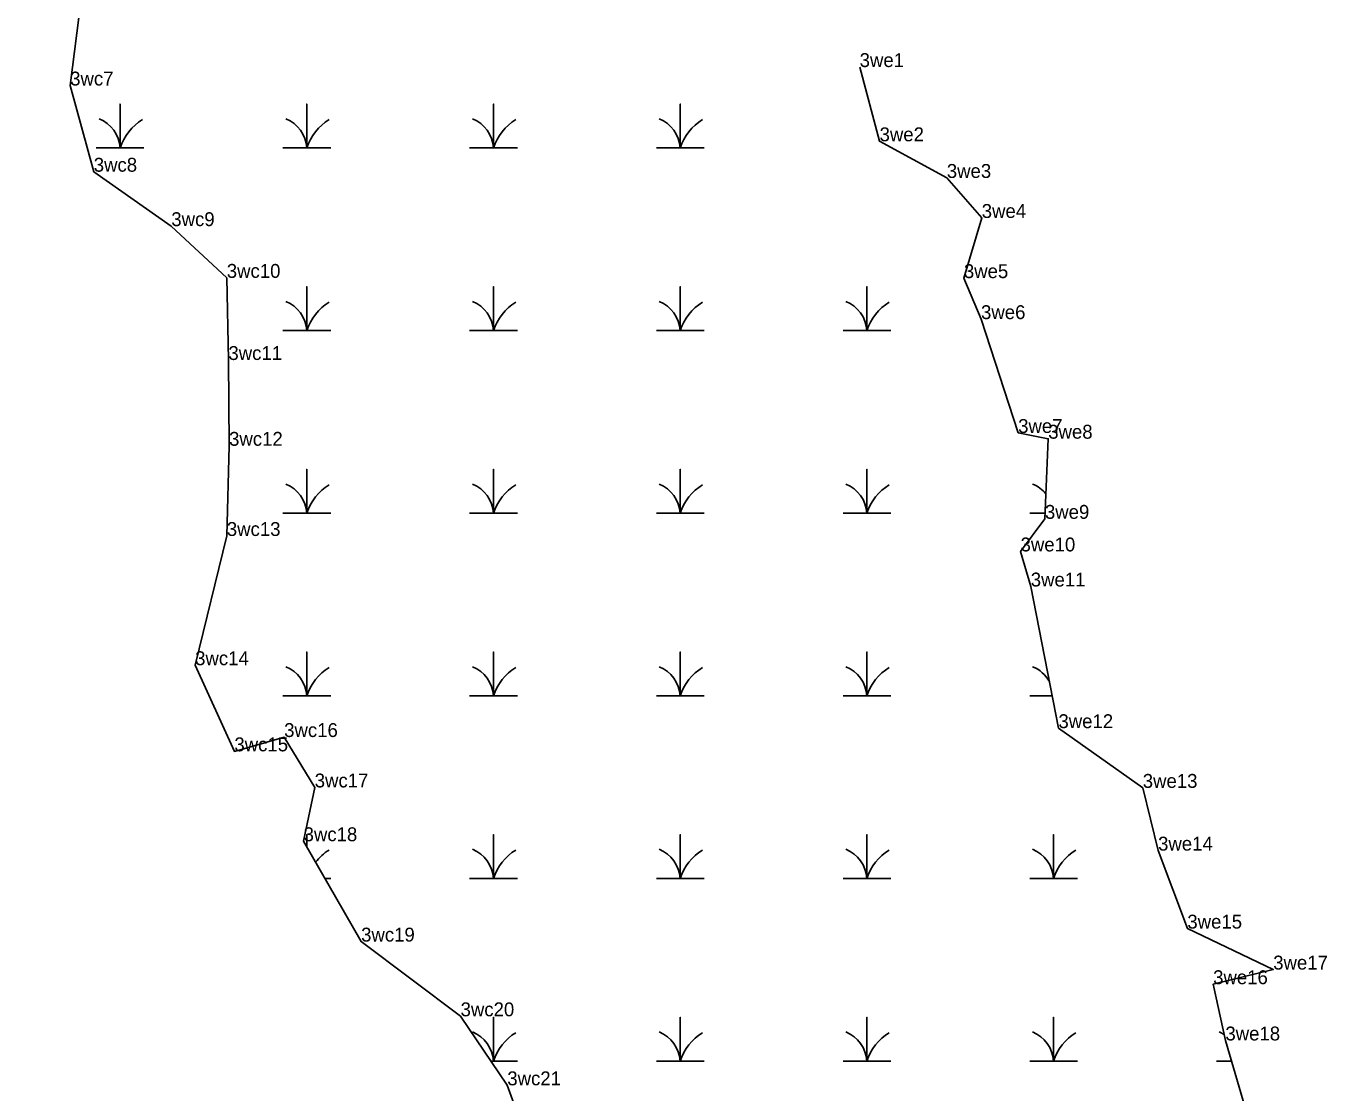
# Model space of a CAD drawing. Extents: x 2072529 to 2268796, y 436423 to 470406.
# Drawn here: x 2095868.8 to 2096337.4, y 459638.4 to 460022.8 of the extents above; entities that cross this region are included whole.
import ezdxf

# ---------------------------------------------------------------- set-up
doc = ezdxf.new("R2010")
doc.units = 0
for name, color, linetype in [('Exist Environmental Wetland Boundary', 7, 'Continuous'), ('Exist Environmental Wetland Boundary Cogo Comment', 7, 'Continuous'), ('Exist Hydro Swamp or Marsh', 7, 'Continuous'), ('Old_Level_20', 7, 'Continuous')]:
    doc.layers.add(name, color=color, linetype=linetype)

msp = doc.modelspace()

# ---------------------------------------------------------------- linework, layer by layer
at = {"layer": 'Exist Environmental Wetland Boundary'}
for points in [[(2095876.91, 460225.42), (2095887.83, 460200.72), (2095868.78, 460156.45), (2095892.44, 460129.79), (2095891.27, 460089.76), (2095893.86, 460050.6), (2095888.69, 460032.58), (2095884.68, 460001.36), (2095893.18, 459970.3), (2095921.11, 459950.7), (2095941.09, 459932.07), (2095941.68, 459902.47), (2095941.92, 459871.57), (2095941.11, 459839.07), (2095929.69, 459792.52), (2095943.83, 459761.48), (2095961.76, 459766.64), (2095972.77, 459748.48), (2095968.77, 459729.1), (2095989.48, 459692.95), (2096025.31, 459666.02), (2096042.14, 459641.16), (2096049.42, 459621.02)], [(2096226.15, 459876.19), (2096212.78, 459917.2), (2096206.6, 459931.97), (2096213.03, 459953.65), (2096200.45, 459968.07), (2096176.23, 459981.26), (2096169.06, 460008.01)], [(2096308.65, 459630.63), (2096300.8, 459657.32), (2096296.38, 459677.6), (2096318.02, 459682.87), (2096287.1, 459697.63), (2096276.55, 459725.73), (2096271.03, 459748.33), (2096240.66, 459769.84), (2096230.69, 459820.87), (2096227.02, 459833.51), (2096235.79, 459845.25), (2096236.98, 459874.12), (2096226.15, 459876.19)]]:
    msp.add_lwpolyline(points, dxfattribs=at)
at = {"layer": 'Exist Hydro Swamp or Marsh'}
for points in [[(2095894.07, 459978.91), (2095902.67, 459978.91), (2095902.67, 459994.69), (2095902.67, 459978.91), (2095911.27, 459978.91)], [(2095961.32, 459978.91), (2095969.92, 459978.91), (2095969.92, 459994.69), (2095969.92, 459978.91), (2095978.52, 459978.91)], [(2096028.57, 459978.91), (2096037.17, 459978.91), (2096037.17, 459994.69), (2096037.17, 459978.91), (2096045.77, 459978.91)], [(2096095.82, 459978.91), (2096104.42, 459978.91), (2096104.42, 459994.69), (2096104.42, 459978.91), (2096113.02, 459978.91)], [(2095961.32, 459913.11), (2095969.92, 459913.11), (2095969.92, 459928.89), (2095969.92, 459913.11), (2095978.52, 459913.11)], [(2096028.57, 459913.11), (2096037.17, 459913.11), (2096037.17, 459928.89), (2096037.17, 459913.11), (2096045.77, 459913.11)], [(2096095.82, 459913.11), (2096104.42, 459913.11), (2096104.42, 459928.89), (2096104.42, 459913.11), (2096113.02, 459913.11)], [(2096163.07, 459913.11), (2096171.67, 459913.11), (2096171.67, 459928.89), (2096171.67, 459913.11), (2096180.27, 459913.11)], [(2095961.32, 459847.31), (2095969.92, 459847.31), (2095969.92, 459863.09), (2095969.92, 459847.31), (2095978.52, 459847.31)], [(2096028.57, 459847.31), (2096037.17, 459847.31), (2096037.17, 459863.09), (2096037.17, 459847.31), (2096045.77, 459847.31)], [(2096095.82, 459847.31), (2096104.42, 459847.31), (2096104.42, 459863.09), (2096104.42, 459847.31), (2096113.02, 459847.31)], [(2096163.07, 459847.31), (2096171.67, 459847.31), (2096171.67, 459863.09), (2096171.67, 459847.31), (2096180.27, 459847.31)], [(2096230.32, 459847.31), (2096235.87, 459847.31)], [(2095961.32, 459781.51), (2095969.92, 459781.51), (2095969.92, 459797.29), (2095969.92, 459781.51), (2095978.52, 459781.51)], [(2096028.57, 459781.51), (2096037.17, 459781.51), (2096037.17, 459797.29), (2096037.17, 459781.51), (2096045.77, 459781.51)], [(2096095.82, 459781.51), (2096104.42, 459781.51), (2096104.42, 459797.29), (2096104.42, 459781.51), (2096113.02, 459781.51)], [(2096163.07, 459781.51), (2096171.67, 459781.51), (2096171.67, 459797.29), (2096171.67, 459781.51), (2096180.27, 459781.51)], [(2096230.32, 459781.51), (2096238.38, 459781.51)], [(2095969.92, 459727.08), (2095969.92, 459731.49), (2095969.92, 459727.08)], [(2096028.57, 459715.71), (2096037.17, 459715.71), (2096037.17, 459731.49), (2096037.17, 459715.71), (2096045.77, 459715.71)], [(2096095.82, 459715.71), (2096104.42, 459715.71), (2096104.42, 459731.49), (2096104.42, 459715.71), (2096113.02, 459715.71)], [(2096163.07, 459715.71), (2096171.67, 459715.71), (2096171.67, 459731.49), (2096171.67, 459715.71), (2096180.27, 459715.71)], [(2096230.32, 459715.71), (2096238.92, 459715.71), (2096238.92, 459731.49), (2096238.92, 459715.71), (2096247.52, 459715.71)], [(2095976.44, 459715.71), (2095978.52, 459715.71)], [(2096036.22, 459649.91), (2096037.17, 459649.91), (2096037.17, 459665.69), (2096037.17, 459649.91), (2096045.77, 459649.91)], [(2096095.82, 459649.91), (2096104.42, 459649.91), (2096104.42, 459665.69), (2096104.42, 459649.91), (2096113.02, 459649.91)], [(2096163.07, 459649.91), (2096171.67, 459649.91), (2096171.67, 459665.69), (2096171.67, 459649.91), (2096180.27, 459649.91)], [(2096230.32, 459649.91), (2096238.92, 459649.91), (2096238.92, 459665.69), (2096238.92, 459649.91), (2096247.52, 459649.91)], [(2096297.57, 459649.91), (2096302.98, 459649.91)]]:
    msp.add_lwpolyline(points, dxfattribs=at)
for centre, radius, start, end in [((2095890.41, 459978.02), 12.3, 4.1403, 67.535), ((2095920.91, 459972.85), 19.22, 122.1274, 161.6222), ((2095957.66, 459978.02), 12.3, 4.1403, 67.535), ((2095988.16, 459972.85), 19.22, 122.1274, 161.6222), ((2096024.91, 459978.02), 12.3, 4.1403, 67.535), ((2096055.41, 459972.85), 19.22, 122.1274, 161.6222), ((2096092.16, 459978.02), 12.3, 4.1403, 67.535), ((2096122.66, 459972.85), 19.22, 122.1274, 161.6222), ((2095957.66, 459912.22), 12.3, 4.1403, 67.535), ((2095988.16, 459907.05), 19.22, 122.1274, 161.6222), ((2096024.91, 459912.22), 12.3, 4.1403, 67.535), ((2096055.41, 459907.05), 19.22, 122.1274, 161.6222), ((2096092.16, 459912.22), 12.3, 4.1403, 67.535), ((2096122.66, 459907.05), 19.22, 122.1274, 161.6222), ((2096159.41, 459912.22), 12.3, 4.1403, 67.535), ((2096189.91, 459907.05), 19.22, 122.1274, 161.6222), ((2095957.66, 459846.42), 12.3, 4.1403, 67.535), ((2095988.16, 459841.25), 19.22, 122.1274, 161.6222), ((2096024.91, 459846.42), 12.3, 4.1403, 67.535), ((2096055.41, 459841.25), 19.22, 122.1274, 161.6222), ((2096092.16, 459846.42), 12.3, 4.1403, 67.535), ((2096122.66, 459841.25), 19.22, 122.1274, 161.6222), ((2096159.41, 459846.42), 12.3, 4.1403, 67.535), ((2096189.91, 459841.25), 19.22, 122.1274, 161.6222), ((2096226.66, 459846.42), 12.3, 39.3951, 67.535), ((2095957.66, 459780.62), 12.3, 4.1403, 67.535), ((2095988.16, 459775.45), 19.22, 122.1274, 161.6222), ((2096024.91, 459780.62), 12.3, 4.1403, 67.535), ((2096055.41, 459775.45), 19.22, 122.1274, 161.6222), ((2096092.16, 459780.62), 12.3, 4.1403, 67.535), ((2096122.66, 459775.45), 19.22, 122.1274, 161.6222), ((2096159.41, 459780.62), 12.3, 4.1403, 67.535), ((2096189.91, 459775.45), 19.22, 122.1274, 161.6222), ((2096226.66, 459780.62), 12.3, 29.3321, 67.535), ((2095988.16, 459709.65), 19.22, 122.1274, 141.687), ((2096024.91, 459714.82), 12.3, 4.1403, 67.535), ((2096055.41, 459709.65), 19.22, 122.1274, 161.6222), ((2096092.16, 459714.82), 12.3, 4.1403, 67.535), ((2096122.66, 459709.65), 19.22, 122.1274, 161.6222), ((2096159.41, 459714.82), 12.3, 4.1403, 67.535), ((2096189.91, 459709.65), 19.22, 122.1274, 161.6222), ((2096226.66, 459714.82), 12.3, 4.1403, 67.535), ((2096257.16, 459709.65), 19.22, 122.1274, 161.6222), ((2096024.91, 459649.02), 12.3, 4.1403, 67.535), ((2096055.41, 459643.85), 19.22, 122.1274, 161.6222), ((2096092.16, 459649.02), 12.3, 4.1403, 67.535), ((2096122.66, 459643.85), 19.22, 122.1274, 161.6222), ((2096159.41, 459649.02), 12.3, 4.1403, 67.535), ((2096189.91, 459643.85), 19.22, 122.1274, 161.6222), ((2096226.66, 459649.02), 12.3, 4.1403, 67.535), ((2096257.16, 459643.85), 19.22, 122.1274, 161.6222), ((2096293.91, 459649.02), 12.3, 58.545, 67.535)]:
    msp.add_arc(centre, radius, start, end, dxfattribs=at)
at = {"layer": 'Old_Level_20'}
for p, q in [((2096169.06, 460008.01), (2096169.06, 460008.01)), ((2095884.68, 460001.36), (2095884.68, 460001.36)), ((2096176.23, 459981.26), (2096176.23, 459981.26)), ((2095893.18, 459970.3), (2095893.18, 459970.3)), ((2096200.45, 459968.07), (2096200.45, 459968.07)), ((2095921.11, 459950.7), (2095921.11, 459950.7)), ((2096213.03, 459953.65), (2096213.03, 459953.65)), ((2095941.09, 459932.07), (2095941.09, 459932.07)), ((2096206.6, 459931.97), (2096206.6, 459931.97)), ((2096212.78, 459917.2), (2096212.78, 459917.2)), ((2095941.68, 459902.47), (2095941.68, 459902.47)), ((2096226.15, 459876.19), (2096226.15, 459876.19)), ((2095941.92, 459871.57), (2095941.92, 459871.57)), ((2096236.98, 459874.12), (2096236.98, 459874.12)), ((2096235.79, 459845.25), (2096235.79, 459845.25)), ((2095941.11, 459839.07), (2095941.11, 459839.07)), ((2096227.02, 459833.51), (2096227.02, 459833.51)), ((2096230.69, 459820.87), (2096230.69, 459820.87)), ((2095929.69, 459792.52), (2095929.69, 459792.52)), ((2096240.66, 459769.84), (2096240.66, 459769.84)), ((2095961.76, 459766.64), (2095961.76, 459766.64)), ((2095943.83, 459761.48), (2095943.83, 459761.48)), ((2095972.77, 459748.48), (2095972.77, 459748.48)), ((2096271.03, 459748.33), (2096271.03, 459748.33)), ((2095968.77, 459729.1), (2095968.77, 459729.1)), ((2096276.55, 459725.73), (2096276.55, 459725.73)), ((2096287.1, 459697.63), (2096287.1, 459697.63)), ((2095989.48, 459692.95), (2095989.48, 459692.95)), ((2096318.02, 459682.87), (2096318.02, 459682.87)), ((2096296.38, 459677.6), (2096296.38, 459677.6)), ((2096025.31, 459666.02), (2096025.31, 459666.02)), ((2096300.8, 459657.32), (2096300.8, 459657.32)), ((2096042.14, 459641.16), (2096042.14, 459641.16))]:
    msp.add_line(p, q, dxfattribs=at)

# ---------------------------------------------------------------- texts
at = {"layer": 'Exist Environmental Wetland Boundary Cogo Comment'}
for s, p in [('3we1', (2096169.06, 460008.01)), ('3wc7', (2095884.68, 460001.36)), ('3we2', (2096176.23, 459981.26)), ('3wc8', (2095893.18, 459970.3)), ('3we3', (2096200.45, 459968.07)), ('3wc9', (2095921.11, 459950.7)), ('3we4', (2096213.03, 459953.65)), ('3wc10', (2095941.09, 459932.07)), ('3we5', (2096206.6, 459931.97)), ('3we6', (2096212.78, 459917.2)), ('3wc11', (2095941.68, 459902.47)), ('3we7', (2096226.15, 459876.19)), ('3wc12', (2095941.92, 459871.57)), ('3we8', (2096236.98, 459874.12)), ('3we9', (2096235.79, 459845.25)), ('3wc13', (2095941.11, 459839.07)), ('3we10', (2096227.02, 459833.51)), ('3we11', (2096230.69, 459820.87)), ('3wc14', (2095929.69, 459792.52)), ('3wc16', (2095961.76, 459766.64)), ('3we12', (2096240.66, 459769.84)), ('3wc15', (2095943.83, 459761.48)), ('3wc17', (2095972.77, 459748.48)), ('3we13', (2096271.03, 459748.33)), ('3wc18', (2095968.77, 459729.1)), ('3we14', (2096276.55, 459725.73)), ('3we15', (2096287.1, 459697.63)), ('3wc19', (2095989.48, 459692.95)), ('3we17', (2096318.02, 459682.87)), ('3we16', (2096296.38, 459677.6)), ('3wc20', (2096025.31, 459666.02)), ('3we18', (2096300.8, 459657.32)), ('3wc21', (2096042.14, 459641.16))]:
    msp.add_text(s, height=5, dxfattribs=at).set_placement(p)

doc.saveas('drawing.dxf')
